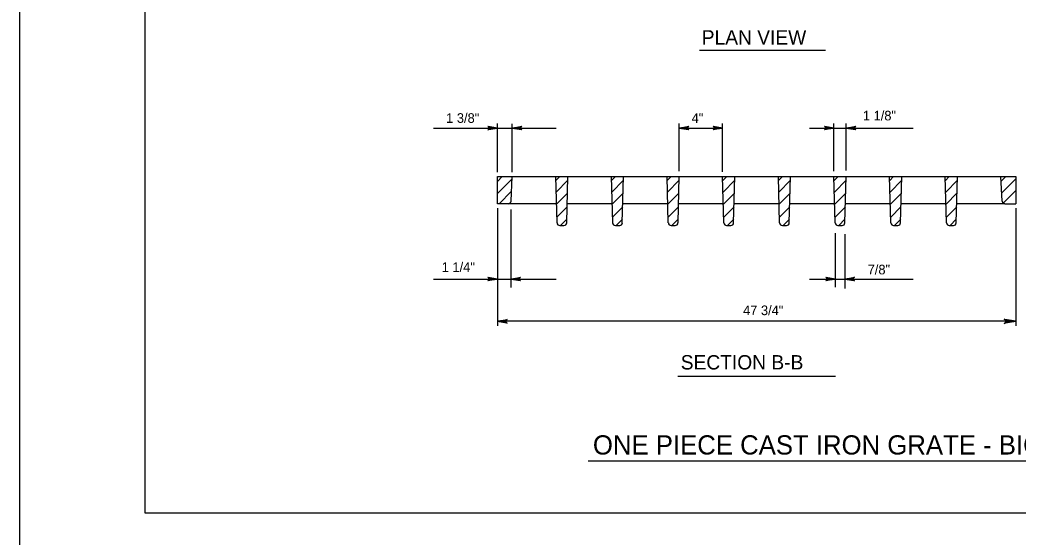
# Model space of a CAD drawing. Extents: x 2087776 to 2104538, y 970919 to 982612.
# Drawn here: x 2090535 to 2091556, y 976790 to 977319 of the extents above; entities that cross this region are included whole.
import ezdxf

# ---------------------------------------------------------------- set-up
doc = ezdxf.new("R2010")
doc.units = 0
doc.layers.add('1', color=7, linetype='Continuous')
doc.layers.add('PLT-BNDY', color=7, linetype='Continuous')

msp = doc.modelspace()

# ---------------------------------------------------------------- linework, layer by layer
at = {"layer": '1'}
for p, q in [((2091230.2, 977288.6), (2091359.3, 977288.6)), ((2090958, 977208.8), (2091083.6, 977208.8)), ((2091023.5, 977163.7), (2091023.5, 977213.3)), ((2091038.7, 977163.7), (2091038.7, 977213.2)), ((2091209.6, 977164.8), (2091209.6, 977213.3)), ((2091209.6, 977208.8), (2091254, 977208.8)), ((2091254, 977163.9), (2091254, 977213.3)), ((2091342.9, 977208.8), (2091448.9, 977208.8)), ((2091367.9, 977164.5), (2091367.9, 977213.3)), ((2091380.4, 977165.3), (2091380.4, 977213.3)), ((2091023.5, 977163.7), (2091023.5, 977192.1)), ((2091023.5, 977159.1), (2091554, 977159.1)), ((2091023.5, 977131.4), (2091023.5, 977159.1)), ((2091023.5, 977154.2), (2091028.4, 977159.1)), ((2091023.5, 977141.8), (2091038.6, 977156.9)), ((2091037.5, 977134), (2091038.7, 977159.1)), ((2091084.5, 977111.8), (2091083.2, 977159.1)), ((2091083.3, 977155.1), (2091087.3, 977159.1)), ((2091083.6, 977143.3), (2091095.6, 977155.3)), ((2091094.4, 977111.8), (2091095.7, 977159.1)), ((2091141.5, 977111.8), (2091140.1, 977159.1)), ((2091140.3, 977155.1), (2091144.3, 977159.1)), ((2091140.6, 977143.3), (2091152.5, 977155.3)), ((2091151.3, 977111.8), (2091152.6, 977159.1)), ((2091198.4, 977111.8), (2091197.1, 977159.1)), ((2091197.2, 977155.1), (2091201.2, 977159.1)), ((2091197.5, 977143.3), (2091209.5, 977155.3)), ((2091208.3, 977111.8), (2091209.6, 977159.1)), ((2091255.3, 977111.8), (2091254, 977159.1)), ((2091254.1, 977155.1), (2091258.2, 977159.1)), ((2091254.5, 977143.3), (2091266.4, 977155.3)), ((2091265.2, 977111.8), (2091266.5, 977159.1)), ((2091312.3, 977111.8), (2091311, 977159.1)), ((2091311.1, 977155.1), (2091315.1, 977159.1)), ((2091311.4, 977143.3), (2091323.4, 977155.3)), ((2091322.2, 977111.8), (2091323.5, 977159.1)), ((2091369.2, 977111.8), (2091367.9, 977159.1)), ((2091368, 977155.1), (2091372.1, 977159.1)), ((2091368.4, 977143.3), (2091380.3, 977155.3)), ((2091379.1, 977111.8), (2091380.4, 977159.1)), ((2091426.2, 977111.8), (2091424.9, 977159.1)), ((2091425, 977155.1), (2091429, 977159.1)), ((2091425.3, 977143.3), (2091437.3, 977155.3)), ((2091436.1, 977111.8), (2091437.4, 977159.1)), ((2091483.1, 977111.8), (2091481.8, 977159.1)), ((2091481.9, 977155.1), (2091485.9, 977159.1)), ((2091482.3, 977143.3), (2091494.2, 977155.3)), ((2091493, 977111.8), (2091494.3, 977159.1)), ((2091540, 977134), (2091538.8, 977159.1)), ((2091539, 977154.4), (2091543.7, 977159.1)), ((2091539.6, 977142.6), (2091553.9, 977156.9)), ((2091554, 977159.1), (2091554, 977131.4)), ((2091025.2, 977131.4), (2091038, 977144.1)), ((2091540.5, 977131.4), (2091554, 977144.9)), ((2091084, 977130.9), (2091095.2, 977142.1)), ((2091140.9, 977130.9), (2091152.2, 977142.1)), ((2091197.9, 977130.9), (2091209.1, 977142.1)), ((2091254.8, 977130.9), (2091266.1, 977142.1)), ((2091311.8, 977130.9), (2091323, 977142.1)), ((2091368.7, 977130.9), (2091380, 977142.1)), ((2091425.7, 977130.9), (2091436.9, 977142.1)), ((2091482.6, 977130.9), (2091493.8, 977142.1)), ((2091034.7, 977131.4), (2091023.5, 977131.4)), ((2091023.5, 977126.9), (2091023.5, 977006.6)), ((2091084, 977131.4), (2091034.7, 977131.4)), ((2091037.4, 977045.5), (2091037.4, 977125.6)), ((2091084.3, 977117.6), (2091094.8, 977128.1)), ((2091140.9, 977131.4), (2091094.9, 977131.4)), ((2091141.3, 977117.6), (2091151.8, 977128.1)), ((2091197.9, 977131.4), (2091151.9, 977131.4)), ((2091198.2, 977117.6), (2091208.7, 977128.1)), ((2091254.8, 977131.4), (2091208.8, 977131.4)), ((2091255.2, 977117.6), (2091265.7, 977128.1)), ((2091311.8, 977131.4), (2091265.8, 977131.4)), ((2091312.1, 977117.6), (2091322.6, 977128.1)), ((2091368.7, 977131.4), (2091322.7, 977131.4)), ((2091369.1, 977117.6), (2091379.6, 977128.1)), ((2091425.6, 977131.4), (2091379.7, 977131.4)), ((2091426, 977117.6), (2091436.5, 977128.1)), ((2091482.6, 977131.4), (2091436.6, 977131.4)), ((2091483, 977117.6), (2091493.5, 977128.1)), ((2091542.8, 977131.4), (2091493.5, 977131.4)), ((2091542.8, 977131.4), (2091554, 977131.4)), ((2091554, 977126.9), (2091554, 977006.6)), ((2091088, 977109.1), (2091094.5, 977115.6)), ((2091145, 977109.1), (2091151.4, 977115.6)), ((2091201.9, 977109.1), (2091208.4, 977115.6)), ((2091258.9, 977109.1), (2091265.3, 977115.6)), ((2091315.8, 977109.1), (2091322.3, 977115.6)), ((2091372.8, 977109.1), (2091379.2, 977115.6)), ((2091429.7, 977109.1), (2091436.2, 977115.6)), ((2091486.7, 977109.1), (2091493.1, 977115.6)), ((2091087.3, 977109.1), (2091091.6, 977109.1)), ((2091144.2, 977109.1), (2091148.6, 977109.1)), ((2091201.2, 977109.1), (2091205.5, 977109.1)), ((2091258.1, 977109.1), (2091262.4, 977109.1)), ((2091315.1, 977109.1), (2091319.4, 977109.1)), ((2091372, 977109.1), (2091376.3, 977109.1)), ((2091429, 977109.1), (2091433.3, 977109.1)), ((2091485.9, 977109.1), (2091490.2, 977109.1)), ((2091369.3, 977101.2), (2091369.3, 977045.9)), ((2091379, 977100.1), (2091379, 977044.8)), ((2090958, 977054.3), (2091083.6, 977054.3)), ((2091342.9, 977054.3), (2091448.9, 977054.3)), ((2091554, 977011.1), (2091023.5, 977011.1)), ((2091208.1, 976955), (2091369.5, 976955)), ((2091116.2, 976868.2), (2091912.4, 976868.2))]:
    msp.add_line(p, q, dxfattribs=at)
for points in [[(2093241.6, 976815), (2093241.6, 978665.4), (2090662.8, 978665.4), (2090662.8, 976815), (2093241.6, 976815), (2093241.6, 976901.5), (2092585.4, 976901.5), (2092585.4, 977113.7), (2093241.6, 977113.7), (2093241.6, 977208.7), (2092585.4, 977208.7), (2092585.4, 976815), (2092843.9, 976815), (2092843.9, 976901.5), (2092843.9, 976815), (2093096.5, 976815), (2093096.5, 976901.5), (2093096.5, 976861.1), (2093241.6, 976861.1)], [(2091023.5, 977208.7), (2091013.7, 977206.9), (2091014.1, 977207.1), (2091014.4, 977207.4), (2091014.6, 977207.7), (2091014.8, 977208), (2091014.9, 977208.4), (2091014.9, 977208.7), (2091014.9, 977209), (2091014.8, 977209.4), (2091014.6, 977209.7), (2091014.4, 977210), (2091014.1, 977210.3), (2091013.7, 977210.5), (2091023.5, 977208.7), (2091014.1, 977210.3), (2091014.4, 977210), (2091023.5, 977208.7), (2091014.6, 977209.7), (2091014.8, 977209.4), (2091023.5, 977208.7), (2091014.9, 977209), (2091014.9, 977208.7), (2091023.5, 977208.7), (2091014.9, 977208.4), (2091014.8, 977208), (2091023.5, 977208.7), (2091014.6, 977207.7), (2091014.4, 977207.4), (2091023.5, 977208.7), (2091014.1, 977207.1)], [(2091038.7, 977208.8), (2091048.5, 977210.6), (2091048.2, 977210.4), (2091047.8, 977210.1), (2091047.6, 977209.8), (2091047.4, 977209.4), (2091047.3, 977209.1), (2091047.3, 977208.8), (2091047.3, 977208.5), (2091047.4, 977208.1), (2091047.6, 977207.8), (2091047.8, 977207.5), (2091048.2, 977207.2), (2091048.5, 977206.9), (2091038.7, 977208.8), (2091048.2, 977207.2), (2091047.8, 977207.5), (2091038.7, 977208.8), (2091047.6, 977207.8), (2091047.4, 977208.1), (2091038.7, 977208.8), (2091047.3, 977208.5), (2091047.3, 977208.8), (2091038.7, 977208.8), (2091047.3, 977209.1), (2091047.4, 977209.4), (2091038.7, 977208.8), (2091047.6, 977209.8), (2091047.8, 977210.1), (2091038.7, 977208.8), (2091048.2, 977210.4)], [(2091209.6, 977208.8), (2091219.4, 977210.6), (2091219, 977210.4), (2091218.6, 977210.1), (2091218.4, 977209.8), (2091218.2, 977209.4), (2091218.2, 977209.1), (2091218.1, 977208.8), (2091218.2, 977208.5), (2091218.2, 977208.1), (2091218.4, 977207.8), (2091218.6, 977207.5), (2091219, 977207.2), (2091219.4, 977206.9), (2091209.6, 977208.8), (2091219, 977207.2), (2091218.6, 977207.5), (2091209.6, 977208.8), (2091218.4, 977207.8), (2091218.2, 977208.1), (2091209.6, 977208.8), (2091218.2, 977208.5), (2091218.1, 977208.8), (2091209.6, 977208.8), (2091218.2, 977209.1), (2091218.2, 977209.4), (2091209.6, 977208.8), (2091218.4, 977209.8), (2091218.6, 977210.1), (2091209.6, 977208.8), (2091219, 977210.4)], [(2091254, 977208.8), (2091244.2, 977206.9), (2091244.6, 977207.2), (2091245, 977207.5), (2091245.2, 977207.8), (2091245.4, 977208.1), (2091245.4, 977208.5), (2091245.5, 977208.8), (2091245.4, 977209.1), (2091245.4, 977209.4), (2091245.2, 977209.8), (2091245, 977210.1), (2091244.6, 977210.4), (2091244.2, 977210.6), (2091254, 977208.8), (2091244.6, 977210.4), (2091245, 977210.1), (2091254, 977208.8), (2091245.2, 977209.8), (2091245.4, 977209.4), (2091254, 977208.8), (2091245.4, 977209.1), (2091245.5, 977208.8), (2091254, 977208.8), (2091245.4, 977208.5), (2091245.4, 977208.1), (2091254, 977208.8), (2091245.2, 977207.8), (2091245, 977207.5), (2091254, 977208.8), (2091244.6, 977207.2)], [(2091367.9, 977208.8), (2091358.1, 977206.9), (2091358.5, 977207.2), (2091358.9, 977207.5), (2091359.1, 977207.8), (2091359.3, 977208.1), (2091359.3, 977208.5), (2091359.4, 977208.8), (2091359.3, 977209.1), (2091359.3, 977209.4), (2091359.1, 977209.8), (2091358.9, 977210.1), (2091358.5, 977210.4), (2091358.1, 977210.6), (2091367.9, 977208.8), (2091358.5, 977210.4), (2091358.9, 977210.1), (2091367.9, 977208.8), (2091359.1, 977209.8), (2091359.3, 977209.4), (2091367.9, 977208.8), (2091359.3, 977209.1), (2091359.4, 977208.8), (2091367.9, 977208.8), (2091359.3, 977208.5), (2091359.3, 977208.1), (2091367.9, 977208.8), (2091359.1, 977207.8), (2091358.9, 977207.5), (2091367.9, 977208.8), (2091358.5, 977207.2)], [(2091380.4, 977208.8), (2091390.2, 977210.6), (2091389.8, 977210.4), (2091389.5, 977210.1), (2091389.3, 977209.8), (2091389.1, 977209.4), (2091389, 977209.1), (2091389, 977208.8), (2091389, 977208.5), (2091389.1, 977208.1), (2091389.3, 977207.8), (2091389.5, 977207.5), (2091389.8, 977207.2), (2091390.2, 977206.9), (2091380.4, 977208.8), (2091389.8, 977207.2), (2091389.5, 977207.5), (2091380.4, 977208.8), (2091389.3, 977207.8), (2091389.1, 977208.1), (2091380.4, 977208.8), (2091389, 977208.5), (2091389, 977208.8), (2091380.4, 977208.8), (2091389, 977209.1), (2091389.1, 977209.4), (2091380.4, 977208.8), (2091389.3, 977209.8), (2091389.5, 977210.1), (2091380.4, 977208.8), (2091389.8, 977210.4)], [(2091023.5, 977054.3), (2091013.7, 977052.5), (2091014.1, 977052.7), (2091014.4, 977053), (2091014.6, 977053.3), (2091014.8, 977053.6), (2091014.9, 977054), (2091014.9, 977054.3), (2091014.9, 977054.6), (2091014.8, 977055), (2091014.6, 977055.3), (2091014.4, 977055.6), (2091014.1, 977055.9), (2091013.7, 977056.1), (2091023.5, 977054.3), (2091014.1, 977055.9), (2091014.4, 977055.6), (2091023.5, 977054.3), (2091014.6, 977055.3), (2091014.8, 977055), (2091023.5, 977054.3), (2091014.9, 977054.6), (2091014.9, 977054.3), (2091023.5, 977054.3), (2091014.9, 977054), (2091014.8, 977053.6), (2091023.5, 977054.3), (2091014.6, 977053.3), (2091014.4, 977053), (2091023.5, 977054.3), (2091014.1, 977052.7)], [(2091037.4, 977054.3), (2091047.1, 977056.1), (2091046.8, 977055.9), (2091046.4, 977055.6), (2091046.2, 977055.3), (2091046, 977055), (2091045.9, 977054.6), (2091045.9, 977054.3), (2091045.9, 977054), (2091046, 977053.6), (2091046.2, 977053.3), (2091046.4, 977053), (2091046.8, 977052.7), (2091047.1, 977052.5), (2091037.4, 977054.3), (2091046.8, 977052.7), (2091046.4, 977053), (2091037.4, 977054.3), (2091046.2, 977053.3), (2091046, 977053.6), (2091037.4, 977054.3), (2091045.9, 977054), (2091045.9, 977054.3), (2091037.4, 977054.3), (2091045.9, 977054.6), (2091046, 977055), (2091037.4, 977054.3), (2091046.2, 977055.3), (2091046.4, 977055.6), (2091037.4, 977054.3), (2091046.8, 977055.9)], [(2091369.3, 977054.3), (2091359.5, 977052.5), (2091359.9, 977052.7), (2091360.3, 977053), (2091360.5, 977053.3), (2091360.7, 977053.6), (2091360.7, 977054), (2091360.8, 977054.3), (2091360.7, 977054.6), (2091360.7, 977055), (2091360.5, 977055.3), (2091360.3, 977055.6), (2091359.9, 977055.9), (2091359.5, 977056.1), (2091369.3, 977054.3), (2091359.9, 977055.9), (2091360.3, 977055.6), (2091369.3, 977054.3), (2091360.5, 977055.3), (2091360.7, 977055), (2091369.3, 977054.3), (2091360.7, 977054.6), (2091360.8, 977054.3), (2091369.3, 977054.3), (2091360.7, 977054), (2091360.7, 977053.6), (2091369.3, 977054.3), (2091360.5, 977053.3), (2091360.3, 977053), (2091369.3, 977054.3), (2091359.9, 977052.7)], [(2091379, 977054.3), (2091388.8, 977056.1), (2091388.4, 977055.9), (2091388.1, 977055.6), (2091387.9, 977055.3), (2091387.7, 977055), (2091387.6, 977054.6), (2091387.6, 977054.3), (2091387.6, 977054), (2091387.7, 977053.6), (2091387.9, 977053.3), (2091388.1, 977053), (2091388.4, 977052.7), (2091388.8, 977052.5), (2091379, 977054.3), (2091388.4, 977052.7), (2091388.1, 977053), (2091379, 977054.3), (2091387.9, 977053.3), (2091387.7, 977053.6), (2091379, 977054.3), (2091387.6, 977054), (2091387.6, 977054.3), (2091379, 977054.3), (2091387.6, 977054.6), (2091387.7, 977055), (2091379, 977054.3), (2091387.9, 977055.3), (2091388.1, 977055.6), (2091379, 977054.3), (2091388.4, 977055.9)], [(2091023.5, 977011.1), (2091033.3, 977013), (2091032.9, 977012.7), (2091032.5, 977012.4), (2091032.3, 977012.1), (2091032.1, 977011.8), (2091032.1, 977011.4), (2091032, 977011.1), (2091032.1, 977010.8), (2091032.1, 977010.5), (2091032.3, 977010.1), (2091032.5, 977009.8), (2091032.9, 977009.5), (2091033.3, 977009.3), (2091023.5, 977011.1), (2091032.9, 977009.5), (2091032.5, 977009.8), (2091023.5, 977011.1), (2091032.3, 977010.1), (2091032.1, 977010.5), (2091023.5, 977011.1), (2091032.1, 977010.8), (2091032, 977011.1), (2091023.5, 977011.1), (2091032.1, 977011.4), (2091032.1, 977011.8), (2091023.5, 977011.1), (2091032.3, 977012.1), (2091032.5, 977012.4), (2091023.5, 977011.1), (2091032.9, 977012.7)], [(2091554, 977011.1), (2091542.2, 977008.9), (2091542.7, 977009.2), (2091543.1, 977009.5), (2091543.4, 977009.9), (2091543.6, 977010.3), (2091543.7, 977010.7), (2091543.7, 977011.1), (2091543.7, 977011.5), (2091543.6, 977011.9), (2091543.4, 977012.3), (2091543.1, 977012.7), (2091542.7, 977013), (2091542.2, 977013.3), (2091554, 977011.1), (2091542.7, 977013), (2091543.1, 977012.7), (2091554, 977011.1), (2091543.4, 977012.3), (2091543.6, 977011.9), (2091554, 977011.1), (2091543.7, 977011.5), (2091543.7, 977011.1), (2091554, 977011.1), (2091543.7, 977010.7), (2091543.6, 977010.3), (2091554, 977011.1), (2091543.4, 977009.9), (2091543.1, 977009.5), (2091554, 977011.1), (2091542.7, 977009.2)]]:
    msp.add_lwpolyline(points, dxfattribs=at)
for centre, start, end in [((2091034.7, 977134.1), 270, 357.1417), ((2091542.8, 977134.1), 182.8583, 270), ((2091087.3, 977111.9), 181.5886, 270), ((2091091.6, 977111.9), 270, 358.4114), ((2091144.2, 977111.9), 181.5886, 270), ((2091148.6, 977111.9), 270, 358.4114), ((2091201.2, 977111.9), 181.5886, 270), ((2091205.5, 977111.9), 270, 358.4114), ((2091258.1, 977111.9), 181.5886, 270), ((2091262.4, 977111.9), 270, 358.4114), ((2091315.1, 977111.9), 181.5886, 270), ((2091319.4, 977111.9), 270, 358.4114), ((2091372, 977111.9), 181.5886, 270), ((2091376.3, 977111.9), 270, 358.4114), ((2091429, 977111.9), 181.5886, 270), ((2091433.3, 977111.9), 270, 358.4114), ((2091485.9, 977111.9), 181.5886, 270), ((2091490.2, 977111.9), 270, 358.4114)]:
    msp.add_arc(centre, 2.77, start, end, dxfattribs=at)
at = {"layer": 'PLT-BNDY'}
msp.add_lwpolyline([(2090534.9, 978714.6), (2093294, 978714.6), (2093294, 976765.8), (2090534.9, 976765.8)], close=True, dxfattribs=at)

# ---------------------------------------------------------------- texts
at = {"layer": '1'}
for s, height, p in [('PLAN VIEW', 14.69, (2091232.6, 977294.2)), ('1 3/8"', 9.84, (2090971, 977214.1)), ('1 1/8"', 9.84, (2091397.5, 977216.6)), ('4"', 9.84, (2091222.3, 977214.1)), ('1 1/4"', 9.84, (2090966.5, 977061.6)), ('7/8"', 9.84, (2091402.4, 977059.1)), ('47 3/4"', 9.84, (2091274.9, 977017.4)), ('SECTION B-B', 14.69, (2091211.1, 976961.8)), ('ONE PIECE CAST IRON GRATE - BICYCLE SAFE', 19.685, (2091121.2, 976874.8))]:
    msp.add_text(s, height=height, dxfattribs=at).set_placement(p)

doc.saveas('drawing.dxf')
